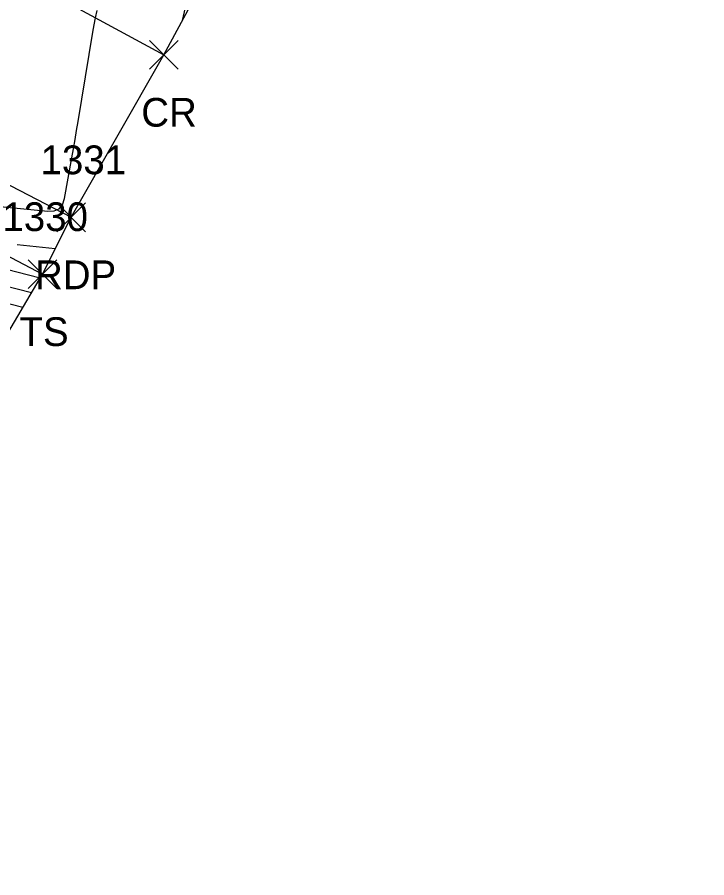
# Model space of a CAD drawing. Extents: x 1650836 to 1652450, y 332578 to 333908.
# Drawn here: x 1652385.2 to 1652433.1, y 332583.1 to 332642.9 of the extents above; entities that cross this region are included whole.
import ezdxf

# ---------------------------------------------------------------- set-up
doc = ezdxf.new("R2010")
doc.units = 0
for name, color, linetype in [('L_A', 7, 'Continuous'), ('L_I', 7, 'Continuous'), ('L_TIC', 7, 'Continuous'), ('LELB', 7, 'Continuous'), ('LSOGCMI', 7, 'Continuous'), ('LSOGP', 7, 'Continuous'), ('P_A', 7, 'Continuous'), ('P_I', 7, 'Continuous'), ('P_TIC', 7, 'Continuous'), ('PET', 7, 'Continuous'), ('PRC', 7, 'Continuous')]:
    doc.layers.add(name, color=color, linetype=linetype)

msp = doc.modelspace()

# ---------------------------------------------------------------- linework, layer by layer
at = {"layer": 'L_TIC'}
for points in [[(1652385.916, 332624.064), (1652387.916, 332626.064)], [(1652387.916, 332624.064), (1652385.916, 332626.064)]]:
    msp.add_lwpolyline(points, dxfattribs=at)
at = {"layer": 'LELB'}
msp.add_lwpolyline([(1652226.417, 332702.923), (1652236.723, 332699.587), (1652280.373, 332680.816), (1652330.286, 332654.264), (1652363.786, 332637.255), (1652386.916, 332625.064)], dxfattribs=at)
at = {"layer": 'LSOGCMI'}
for points in [[(1652399.196, 332653.775), (1652396.652, 332642.716)], [(1652382.738, 332629.894), (1652387.304, 332629.444), (1652387.746, 332629.462), (1652388.086, 332629.614), (1652388.325, 332629.901), (1652388.463, 332630.321), (1652388.969, 332633.156), (1652389.081, 332633.792), (1652389.191, 332634.427), (1652389.299, 332635.063), (1652389.405, 332635.699), (1652390.431, 332641.911), (1652390.518, 332642.412), (1652390.613, 332642.912), (1652390.718, 332643.41)], [(1652386.753, 332624.787), (1652373.395, 332628.212)], [(1652387.812, 332626.838), (1652385.155, 332627.1)], [(1652386.15, 332623.766), (1652374.539, 332626.743)], [(1652385.547, 332622.745), (1652375.682, 332625.274)]]:
    msp.add_lwpolyline(points, dxfattribs=at)
at = {"layer": 'LSOGP'}
msp.add_lwpolyline([(1652279.734, 332615.362), (1652315.79, 332612.523), (1652339.409, 332598.399), (1652346.545, 332595.098), (1652361.354, 332588.241), (1652369.183, 332583.057), (1652370.294, 332595.861), (1652377.083, 332609.462), (1652382.141, 332616.979), (1652386.916, 332625.064), (1652388.914, 332629.021), (1652395.364, 332640.33), (1652402.111, 332652.828), (1652402.772, 332654.006), (1652404.073, 332656.539), (1652408.76, 332665.713), (1652415.318, 332676.268), (1652424.287, 332693.179), (1652433.14, 332710.163), (1652407.488, 332714.435), (1652390.75, 332724.392), (1652340.004, 332757.28), (1652322.392, 332778.396), (1652286.244, 332816.269)], dxfattribs=at)
at = {"layer": 'P_TIC'}
for points in [[(1652394.364, 332639.33), (1652396.364, 332641.33)], [(1652396.364, 332639.33), (1652394.364, 332641.33)], [(1652387.914, 332628.021), (1652389.914, 332630.021)], [(1652389.914, 332628.021), (1652387.914, 332630.021)]]:
    msp.add_lwpolyline(points, dxfattribs=at)
at = {"layer": 'PET'}
msp.add_lwpolyline([(1651764.546, 332972.615), (1651784.506, 332958.597), (1651809.702, 332941.927), (1651846.26, 332918.158), (1651881.765, 332897.162), (1651918.116, 332876.642), (1651951.432, 332858.415), (1651975.296, 332845.48), (1652002.223, 332831.337), (1652037.173, 332813.417), (1652069.296, 332796.636), (1652107.428, 332776.545), (1652145.079, 332756.921), (1652175.234, 332740.226), (1652190.754, 332731.861), (1652206.573, 332723.523), (1652239.422, 332706.921), (1652282.404, 332684.366), (1652332.494, 332658.525), (1652365.542, 332641.171), (1652388.914, 332629.021)], dxfattribs=at)
at = {"layer": 'PRC'}
msp.add_lwpolyline([(1651773.612, 332982.822), (1651792.672, 332969.525), (1651816.542, 332953.47), (1651853.779, 332929.89), (1651888.829, 332909.027), (1651925.09, 332888.189), (1651957.726, 332870.48), (1651982.519, 332857.297), (1652019.654, 332837.681), (1652042.767, 332825.192), (1652076.048, 332808.311), (1652114.48, 332787.851), (1652150.944, 332769.103), (1652185.791, 332750.516), (1652225.777, 332729.89), (1652246.28, 332718.635), (1652288.707, 332696.529), (1652339.002, 332669.86), (1652372.556, 332652.699), (1652395.364, 332640.33)], dxfattribs=at)

# ---------------------------------------------------------------- texts
at = {"layer": 'L_A'}
msp.add_text('TS', height=2, dxfattribs=at).set_placement((1652385.326, 332620.064))
at = {"layer": 'L_I'}
msp.add_text('1330', height=2, dxfattribs=at).set_placement((1652384.137, 332628.064))
at = {"layer": 'P_A'}
for s, p in [('CR', (1652393.797, 332635.33)), ('RDP', (1652386.403, 332624.021))]:
    msp.add_text(s, height=2, dxfattribs=at).set_placement(p)
at = {"layer": 'P_I'}
msp.add_text('1331', height=2, dxfattribs=at).set_placement((1652386.789, 332632.021))

doc.saveas('drawing.dxf')
